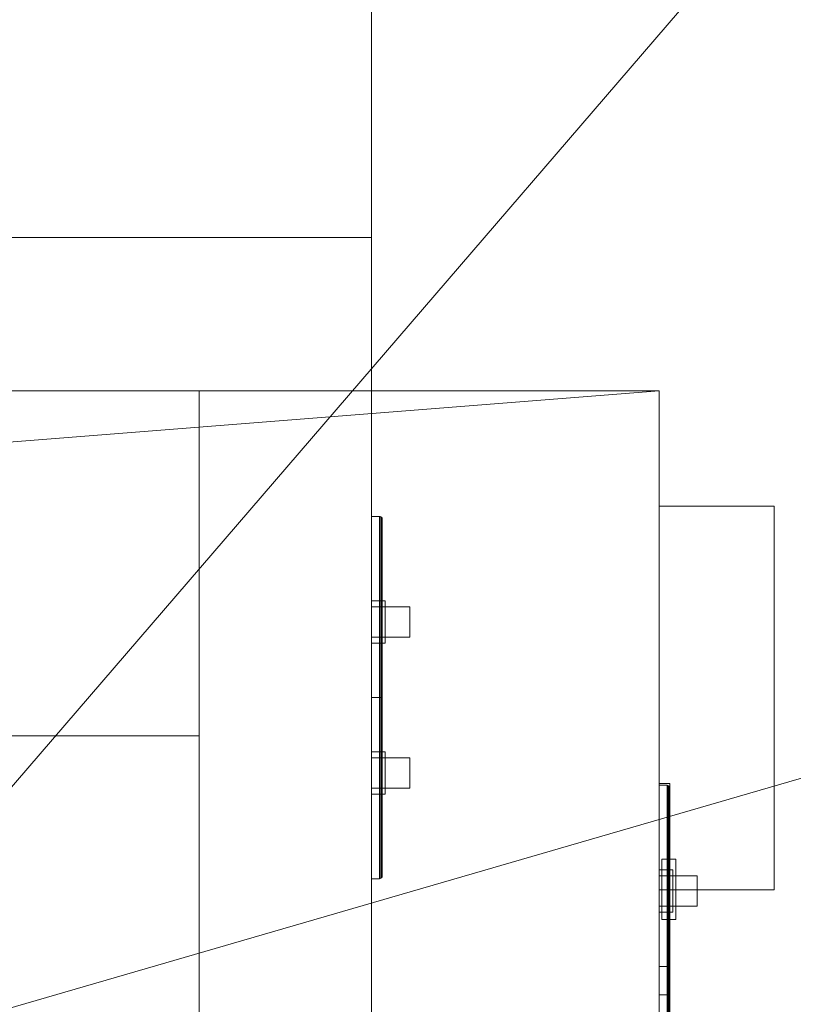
# Model space of a CAD drawing. Header units: inches. Extents: x -263 to 528, y -1 to 602.
# Tile 336 of 656: x -72 to -62, y 379 to 392. Entities that reach past the tile are written whole.
import ezdxf

# ---------------------------------------------------------------- set-up
doc = ezdxf.new("R2010")
doc.units = ezdxf.units.IN
doc.header["$MEASUREMENT"] = 0
for name, color, linetype in [('New_Twindo - Electrical', 7, 'Continuous'), ('Twindo - Electrical', 7, 'Continuous'), ('Twindo - Fixtures', 7, 'Continuous'), ('Twindo - Slabs', 7, 'Continuous'), ('Twindo - Walls', 7, 'Continuous')]:
    doc.layers.add(name, color=color, linetype=linetype)

# ---------------------------------------------------------------- blocks, each defined once
blk = doc.blocks.new('Wall_C0628C4D-5DA3-4B53-B566-BBDF96F97FAF', base_point=(-64, 387))
at = {"layer": 'Twindo - Walls', "lineweight": 0}
mesh = blk.add_polyface(dxfattribs=at)
corners = [(-64, 367.5), (-70, 367.5), (-70, 387), (-64, 387), (-64, 367.5, 95), (-70, 367.5, 95), (-70, 387, 95), (-64, 387, 95)]
mesh.append_faces([[corners[k] for k in face] for face in [(0, 1, 2, 3), (1, 0, 4, 5), (1, 5, 6, 2), (7, 3, 2, 6), (4, 0, 3, 7), (5, 4, 7, 6)]], dxfattribs={"color": 254})
blk = doc.blocks.new('Slab_D0BD3B49-249D-4DA8-80D4-D821BCE50D6B', base_point=(-249.5, 387))
at = {"layer": 'Twindo - Slabs', "lineweight": 0}
mesh = blk.add_polyface(dxfattribs=at)
corners = [(-192, 387), (-249.5, 387), (-249.5, 387, -6), (-192, 387, -6), (-89.75, 579.5), (-249.5, 579.5), (-192, 134.5), (-132, 134.5), (-132, 124.5), (10, 124.5), (10, 13.75), (161.5, 13.75), (161.5, 6.5), (252, 6.5), (252, 14), (415.5, 14), (415.5, 322.5), (222.5, 322.5), (222.5, 357.5), (-4, 357.5), (-4, 413), (101.5, 413), (101.5, 553.5), (-89.75, 553.5), (-249.5, 579.5, -6), (-192, 134.5, -6), (-89.75, 579.5, -6), (-89.75, 553.5, -6), (101.5, 553.5, -6), (101.5, 413, -6), (-4, 413, -6), (-4, 357.5, -6), (222.5, 357.5, -6), (222.5, 322.5, -6), (415.5, 322.5, -6), (415.5, 14, -6), (252, 14, -6), (252, 6.5, -6), (161.5, 6.5, -6), (161.5, 13.75, -6), (10, 13.75, -6), (10, 124.5, -6), (-132, 124.5, -6), (-132, 134.5, -6)]
mesh.append_faces([[corners[k] for k in face] for face in [(0, 1, 2, 3), (1, 5, 24, 2), (6, 0, 3, 25), (5, 4, 26, 24), (7, 6, 25, 43), (8, 7, 43, 42), (9, 8, 42, 41), (10, 9, 41, 40), (11, 10, 40, 39), (12, 11, 39, 38), (13, 12, 38, 37), (14, 13, 37, 36), (15, 14, 36, 35), (16, 15, 35, 34), (17, 16, 34, 33), (18, 17, 33, 32), (19, 18, 32, 31), (20, 19, 31, 30), (21, 20, 30, 29), (22, 21, 29, 28), (23, 22, 28, 27), (4, 23, 27, 26)]], dxfattribs={"color": 254})
mesh.append_faces([[corners[k] for k in face] for face in [(22, 20, 21), (16, 14, 15)]], dxfattribs={"vtx0": -1, "color": 254})
mesh.append_faces([[corners[k] for k in face] for face in [(28, 30, 27), (34, 36, 33)]], dxfattribs={"vtx0": -1, "vtx1": -1, "color": 254})
mesh.append_faces([[corners[k] for k in face] for face in [(4, 0, 7), (19, 23, 8), (19, 9, 11), (43, 3, 26), (42, 27, 31), (39, 41, 31)]], dxfattribs={"vtx0": -1, "vtx1": -1, "vtx2": -1, "color": 254})
mesh.append_faces([[corners[k] for k in face] for face in [(23, 7, 8), (19, 8, 9), (17, 11, 12), (17, 12, 13), (17, 13, 14), (3, 24, 26), (43, 26, 27), (39, 31, 32), (39, 32, 33)]], dxfattribs={"vtx0": -1, "vtx2": -1, "color": 254})
mesh.append_faces([[corners[k] for k in face] for face in [(29, 30, 28), (35, 36, 34)]], dxfattribs={"vtx1": -1, "color": 254})
mesh.append_faces([[corners[k] for k in face] for face in [(4, 5, 0), (23, 4, 7), (19, 20, 23), (22, 23, 20), (18, 19, 11), (17, 18, 11), (16, 17, 14), (42, 43, 27), (30, 31, 27), (41, 42, 31), (38, 39, 33), (37, 38, 33), (36, 37, 33)]], dxfattribs={"vtx1": -1, "vtx2": -1, "color": 254})
mesh.append_faces([[corners[k] for k in face] for face in [(5, 1, 0), (0, 6, 7), (9, 10, 11), (3, 2, 24), (43, 25, 3), (39, 40, 41)]], dxfattribs={"vtx2": -1, "color": 254})
blk = doc.blocks.new('Slab_12F310AF-29A8-4DA8-A055-EC40812B0097', base_point=(-128, 382.5))
at = {"layer": 'Twindo - Fixtures', "lineweight": 0}
mesh = blk.add_polyface(dxfattribs=at)
corners = [(-128, 382.5, 101), (-128, 382.5, 95), (-128, 357.5, 95), (-128, 357.5, 101), (-121, 382.5, 101), (-121, 382.5, 95), (-121, 387, 95), (-64, 387, 95), (-64, 357.5, 95), (-64, 357.5, 101), (-64, 387, 101), (-121, 387, 101)]
mesh.append_faces([[corners[k] for k in face] for face in [(0, 1, 2, 3), (4, 5, 1, 0), (3, 2, 8, 9), (11, 6, 5, 4), (10, 7, 6, 11), (9, 8, 7, 10)]], dxfattribs={"color": 254})
mesh.append_faces([[corners[k] for k in face] for face in [(7, 5, 6)]], dxfattribs={"vtx0": -1, "color": 254})
mesh.append_faces([[corners[k] for k in face] for face in [(8, 5, 7), (10, 4, 9), (9, 4, 3)]], dxfattribs={"vtx0": -1, "vtx1": -1, "color": 254})
mesh.append_faces([[corners[k] for k in face] for face in [(8, 2, 5)]], dxfattribs={"vtx1": -1, "vtx2": -1, "color": 254})
mesh.append_faces([[corners[k] for k in face] for face in [(2, 1, 5), (4, 0, 3), (10, 11, 4)]], dxfattribs={"vtx2": -1, "color": 254})
blk = doc.blocks.new('Wall_D5726E15-A78C-4E45-9DCE-F81730C3433E', base_point=(-121, 387))
at = {"layer": 'Twindo - Walls', "lineweight": 0}
mesh = blk.add_polyface(dxfattribs=at)
corners = [(-70, 387), (-70, 382.5), (-115.5, 382.5), (-115.5, 387), (-70, 387, 95), (-70, 382.5, 95), (-115.5, 382.5, 95), (-115.5, 387, 95)]
mesh.append_faces([[corners[k] for k in face] for face in [(0, 1, 2, 3), (1, 0, 4, 5), (1, 5, 6, 2), (7, 3, 2, 6), (4, 0, 3, 7), (5, 4, 7, 6)]], dxfattribs={"color": 254})
blk = doc.blocks.new('Slab_C16FED3F-F51D-4887-95C2-45D370958F54', base_point=(-255.75, 595))
at = {"layer": 'Twindo - Slabs', "lineweight": 0}
mesh = blk.add_polyface(dxfattribs=at)
corners = [(95.5, 568, 128), (95.5, 570, 128), (-75.75, 570, 128), (-75.75, 595, 128), (-255.75, 595, 128), (-255.75, 379, 128), (-198, 379, 128), (-198, 134.5, 128), (-136, 134.5, 128), (-136, 110.5, 128), (6.5, 110.5, 128), (6.5, 6.5, 128), (315.5, 6.5, 128), (315.5, 8, 128), (378.5, 8, 128), (378.5, 6.5, 128), (523, 6.5, 128), (523, 132.25, 128), (421.5, 132.25, 128), (421.5, 333, 128), (239, 333, 128), (239, 391.501, 128), (240, 391.501, 128), (240, 457, 128), (237, 457, 128), (237, 568, 128), (201, 127.5, 128), (201, 128.125, 128), (244.5, 128.125, 128), (244.5, 127.5, 128), (244.5, 15, 128), (161.5, 15, 128), (161.5, 146.5, 128), (200.935, 146.5, 128), (200.997, 146.5, 128), (200.997, 128.5, 128), (95.5, 568, 101), (95.5, 570, 101), (-75.75, 570, 101), (-75.75, 595, 101), (-255.75, 595, 101), (-255.75, 379, 101), (-198, 379, 101), (-198, 134.5, 101), (-136, 134.5, 101), (-136, 110.5, 101), (6.5, 110.5, 101), (6.5, 6.5, 101), (315.5, 6.5, 101), (315.5, 8, 101), (378.5, 8, 101), (378.5, 6.5, 101), (523, 6.5, 101), (523, 132.25, 101), (421.5, 132.25, 101), (421.5, 333, 101), (239, 333, 101), (239, 391.501, 101), (240, 391.501, 101), (240, 457, 101), (237, 457, 101), (237, 568, 101), (201, 127.5, 120), (201, 128, 120), (201, 128.125, 120), (244.5, 128.125, 120), (244.5, 128, 120), (244.5, 127.5, 120), (244.5, 127.5, 101), (244.5, 15, 101), (161.5, 15, 101), (161.5, 146.5, 101), (200.935, 146.5, 101), (200.997, 146.5, 101), (200.997, 128.5, 114.5), (201, 127.5, 101)]
mesh.append_faces([[corners[k] for k in face] for face in [(36, 37, 1, 0), (37, 38, 2, 1), (38, 39, 3, 2), (39, 40, 4, 3), (40, 41, 5, 4), (41, 42, 6, 5), (42, 43, 7, 6), (43, 44, 8, 7), (44, 45, 9, 8), (45, 46, 10, 9), (46, 47, 11, 10), (47, 48, 12, 11), (48, 49, 13, 12), (49, 50, 14, 13), (50, 51, 15, 14), (51, 52, 16, 15), (52, 53, 17, 16), (53, 54, 18, 17), (54, 55, 19, 18), (55, 56, 20, 19), (56, 57, 21, 20), (57, 58, 22, 21), (58, 59, 23, 22), (59, 60, 24, 23), (60, 61, 25, 24), (61, 36, 0, 25), (28, 27, 64, 65), (69, 70, 31, 30), (70, 71, 32, 31), (33, 32, 71, 72), (33, 72, 73, 34), (34, 73, 74, 35), (62, 67, 66, 63), (65, 64, 63, 66), (67, 62, 75, 68), (72, 74, 73)]], dxfattribs={"color": 254})
mesh.append_faces([[corners[k] for k in face] for face in [(23, 21, 22), (27, 63, 64), (29, 66, 67), (29, 69, 30), (75, 74, 72), (52, 54, 53)]], dxfattribs={"vtx0": -1, "color": 254})
mesh.append_faces([[corners[k] for k in face] for face in [(16, 18, 15), (59, 57, 60)]], dxfattribs={"vtx0": -1, "vtx1": -1, "color": 254})
mesh.append_faces([[corners[k] for k in face] for face in [(3, 6, 8), (31, 0, 11), (0, 32, 34), (24, 34, 27), (20, 24, 27), (28, 30, 12), (20, 28, 13), (75, 26, 74), (44, 42, 39), (47, 36, 70), (75, 60, 56), (49, 68, 56)]], dxfattribs={"vtx0": -1, "vtx1": -1, "vtx2": -1, "color": 254})
mesh.append_faces([[corners[k] for k in face] for face in [(2, 8, 9), (2, 9, 10), (0, 10, 11), (20, 27, 28), (30, 11, 12), (28, 12, 13), (20, 13, 14), (18, 14, 15), (42, 40, 39), (44, 39, 38), (46, 38, 37), (46, 37, 36), (72, 36, 61), (75, 61, 60), (47, 70, 69), (49, 69, 68), (50, 56, 55), (50, 55, 54)]], dxfattribs={"vtx0": -1, "vtx2": -1, "color": 254})
mesh.append_faces([[corners[k] for k in face] for face in [(17, 18, 16), (58, 57, 59)]], dxfattribs={"vtx1": -1, "color": 254})
mesh.append_faces([[corners[k] for k in face] for face in [(3, 4, 6), (2, 3, 8), (1, 2, 10), (0, 1, 10), (31, 32, 0), (25, 0, 34), (24, 25, 34), (20, 21, 24), (23, 24, 21), (30, 31, 11), (19, 20, 14), (18, 19, 14), (45, 44, 38), (46, 45, 38), (47, 46, 36), (71, 70, 36), (72, 71, 36), (75, 72, 61), (57, 56, 60), (68, 75, 56), (48, 47, 69), (49, 48, 69), (50, 49, 56), (51, 50, 54), (52, 51, 54)]], dxfattribs={"vtx1": -1, "vtx2": -1, "color": 254})
mesh.append_faces([[corners[k] for k in face] for face in [(4, 5, 6), (6, 7, 8), (26, 35, 74), (42, 41, 40), (44, 43, 42)]], dxfattribs={"vtx2": -1, "color": 254})
mesh.append_faces([[corners[k] for k in face] for face in [(27, 26, 62, 63), (29, 28, 65, 66), (29, 67, 68, 69)]], dxfattribs={"vtx3": -1, "color": 254})
blk = doc.blocks.new('Slab_ED5BE3F0-089E-41BE-87EB-5EA2DDB2F362', base_point=(-198, 134.5))
at = {"layer": 'Twindo - Slabs', "lineweight": 0}
mesh = blk.add_polyface(dxfattribs=at)
corners = [(-198, 134.5, 254), (-198, 134.5, 246.5), (-136, 134.5, 246.5), (-136, 134.5, 254), (-198, 379, 254), (-198, 379, 246.5), (-75.75, 379, 246.5), (-75.75, 378, 246.5), (-9, 378, 246.5), (-9, 395.501, 246.5), (113, 395.501, 246.5), (113, 397.501, 246.5), (155, 397.501, 246.5), (155, 197, 246.5), (150.5, 197, 246.5), (150.5, 6.5, 246.5), (6.5, 6.5, 246.5), (6.5, 110.5, 246.5), (-136, 110.5, 246.5), (-136, 110.5, 254), (6.5, 110.5, 254), (6.5, 6.5, 254), (150.5, 6.5, 254), (150.5, 197, 254), (155, 197, 254), (155, 397.501, 254), (113, 397.501, 254), (113, 395.501, 254), (-9, 395.501, 254), (-9, 378, 254), (-75.75, 378, 254), (-75.75, 379, 254)]
mesh.append_faces([[corners[k] for k in face] for face in [(0, 1, 2, 3), (4, 5, 1, 0), (3, 2, 18, 19), (31, 6, 5, 4), (30, 7, 6, 31), (29, 8, 7, 30), (28, 9, 8, 29), (27, 10, 9, 28), (26, 11, 10, 27), (25, 12, 11, 26), (24, 13, 12, 25), (23, 14, 13, 24), (22, 15, 14, 23), (21, 16, 15, 22), (20, 17, 16, 21), (19, 18, 17, 20)]], dxfattribs={"color": 254})
mesh.append_faces([[corners[k] for k in face] for face in [(25, 23, 24)]], dxfattribs={"vtx0": -1, "color": 254})
mesh.append_faces([[corners[k] for k in face] for face in [(12, 14, 11)]], dxfattribs={"vtx0": -1, "vtx1": -1, "color": 254})
mesh.append_faces([[corners[k] for k in face] for face in [(2, 5, 6), (2, 6, 7), (18, 7, 8), (17, 8, 9), (17, 9, 10), (14, 10, 11), (30, 3, 19), (29, 19, 20), (27, 20, 21), (27, 21, 22), (27, 22, 23)]], dxfattribs={"vtx0": -1, "vtx2": -1, "color": 254})
mesh.append_faces([[corners[k] for k in face] for face in [(13, 14, 12)]], dxfattribs={"vtx1": -1, "color": 254})
mesh.append_faces([[corners[k] for k in face] for face in [(18, 2, 7), (17, 18, 8), (16, 17, 10), (15, 16, 10), (14, 15, 10), (31, 4, 3), (30, 31, 3), (29, 30, 19), (28, 29, 20), (27, 28, 20), (26, 27, 23), (25, 26, 23)]], dxfattribs={"vtx1": -1, "vtx2": -1, "color": 254})
mesh.append_faces([[corners[k] for k in face] for face in [(2, 1, 5), (4, 0, 3)]], dxfattribs={"vtx2": -1, "color": 254})
blk = doc.blocks.new('Slab_8CF3D9C7-E382-4EB2-A1F0-8D4B1B8E1C80', base_point=(-75.75, 378))
at = {"layer": 'Twindo - Slabs', "lineweight": 0}
mesh = blk.add_polyface(dxfattribs=at)
corners = [(-75.75, 378, 254), (-75.75, 378, 246), (-9, 378, 246), (-9, 378, 254), (-75.75, 448, 254), (-75.75, 448, 246), (-15.5, 448, 246), (-15.5, 395.501, 246), (-9, 395.501, 246), (-9, 395.501, 254), (-15.5, 395.501, 254), (-15.5, 448, 254)]
mesh.append_faces([[corners[k] for k in face] for face in [(0, 1, 2, 3), (4, 5, 1, 0), (3, 2, 8, 9), (11, 6, 5, 4), (10, 7, 6, 11), (9, 8, 7, 10)]], dxfattribs={"color": 254})
mesh.append_faces([[corners[k] for k in face] for face in [(2, 7, 8)]], dxfattribs={"vtx0": -1, "color": 254})
mesh.append_faces([[corners[k] for k in face] for face in [(3, 10, 0)]], dxfattribs={"vtx0": -1, "vtx1": -1, "color": 254})
mesh.append_faces([[corners[k] for k in face] for face in [(1, 6, 7), (10, 4, 0)]], dxfattribs={"vtx0": -1, "vtx2": -1, "color": 254})
mesh.append_faces([[corners[k] for k in face] for face in [(9, 10, 3)]], dxfattribs={"vtx1": -1, "color": 254})
mesh.append_faces([[corners[k] for k in face] for face in [(2, 1, 7)]], dxfattribs={"vtx1": -1, "vtx2": -1, "color": 254})
mesh.append_faces([[corners[k] for k in face] for face in [(1, 5, 6), (10, 11, 4)]], dxfattribs={"vtx2": -1, "color": 254})
blk = doc.blocks.new('Wall_6A02678E-B38B-43BF-A0C7-6CDE26B36CC8', base_point=(-75.75, 429))
at = {"layer": 'Twindo - Walls', "lineweight": 0}
mesh = blk.add_polyface(dxfattribs=at)
corners = [(-67.75, 389, 128), (-67.75, 389, 234), (-67.75, 429, 234), (-67.75, 429, 246), (-67.75, 378, 246), (-67.75, 378, 234), (-67.75, 348.5, 234), (-67.75, 348.5, 128), (-75.75, 389, 128), (-75.75, 389, 234), (-75.75, 429, 234), (-75.75, 429, 246), (-75.75, 378, 246), (-75.75, 378, 234), (-75.75, 348.5, 234), (-75.75, 348.5, 128)]
mesh.append_faces([[corners[k] for k in face] for face in [(1, 0, 8, 9), (10, 2, 1, 9), (2, 10, 11, 3), (4, 3, 11, 12), (4, 12, 13, 5), (6, 5, 13, 14), (6, 14, 15, 7), (8, 0, 7, 15)]], dxfattribs={"color": 254})
mesh.append_faces([[corners[k] for k in face] for face in [(15, 9, 8)]], dxfattribs={"vtx0": -1, "color": 254})
mesh.append_faces([[corners[k] for k in face] for face in [(7, 1, 6)]], dxfattribs={"vtx0": -1, "vtx1": -1, "color": 254})
mesh.append_faces([[corners[k] for k in face] for face in [(1, 5, 6), (13, 11, 10), (13, 10, 9)]], dxfattribs={"vtx0": -1, "vtx2": -1, "color": 254})
mesh.append_faces([[corners[k] for k in face] for face in [(0, 1, 7)]], dxfattribs={"vtx1": -1, "color": 254})
mesh.append_faces([[corners[k] for k in face] for face in [(2, 3, 5), (1, 2, 5), (14, 13, 9), (15, 14, 9)]], dxfattribs={"vtx1": -1, "vtx2": -1, "color": 254})
mesh.append_faces([[corners[k] for k in face] for face in [(3, 4, 5), (13, 12, 11)]], dxfattribs={"vtx2": -1, "color": 254})
blk = doc.blocks.new('Beam Segment_5EF77E6C-CCFE-4962-81C3-9F01514DC356')
at = {"layer": 'New_Twindo - Electrical', "lineweight": 0}
mesh = blk.add_polyface(dxfattribs=at)
corners = [(-64, 380.494, 50.499), (-64, 385.494, 50.499), (-62.5, 385.494, 50.499), (-62.5, 380.494, 50.499), (-64, 380.494, 53.499), (-64, 385.494, 53.499), (-62.5, 385.494, 53.499), (-62.5, 380.494, 53.499)]
mesh.append_faces([[corners[k] for k in face] for face in [(0, 1, 2, 3), (4, 5, 1, 0), (2, 1, 5, 6), (3, 2, 6, 7), (4, 0, 3, 7), (7, 6, 5, 4)]], dxfattribs={"color": 254})
blk = doc.blocks.new('Object_75E20117-10CA-4694-B631-771C76A6D989')
at = {"layer": 'Twindo - Electrical', "lineweight": 0}
mesh = blk.add_polyface(dxfattribs=at)
corners = [(-67.647, 383, 174.362), (-67.647, 385.362, 174.362), (-67.75, 385.362, 174.362), (-67.75, 383, 174.362), (-67.75, 383, 169.638), (-67.647, 383, 169.638), (-67.638, 383, 169.639), (-67.622, 383, 169.648), (-67.613, 383, 169.663), (-67.612, 383, 169.672), (-67.612, 383, 174.328), (-67.613, 383, 174.337), (-67.622, 383, 174.352), (-67.638, 383, 174.361), (-67.75, 385.362, 169.638), (-67.75, 383.709, 171.331), (-67.75, 384.26, 171.331), (-67.75, 384.26, 172.669), (-67.75, 383.709, 172.669), (-67.647, 385.362, 169.638), (-67.638, 385.361, 174.361), (-67.622, 385.352, 174.352), (-67.613, 385.337, 174.337), (-67.612, 385.328, 174.328), (-67.612, 385.328, 169.672), (-67.612, 384.26, 172.669), (-67.612, 384.26, 171.331), (-67.612, 383.709, 171.331), (-67.612, 383.709, 172.669), (-67.613, 385.337, 169.663), (-67.622, 385.352, 169.648), (-67.638, 385.361, 169.639)]
mesh.append_faces([[corners[k] for k in face] for face in [(0, 1, 2, 3), (19, 14, 2, 1), (13, 20, 1, 0), (12, 21, 20, 13), (11, 22, 21, 12), (10, 23, 22, 11), (8, 29, 24, 9), (7, 30, 29, 8), (6, 31, 30, 7), (5, 19, 31, 6), (4, 14, 19, 5), (15, 18, 28, 27), (18, 17, 25, 28), (17, 16, 26, 25), (16, 15, 27, 26), (31, 19, 1, 20), (30, 31, 20, 21), (29, 30, 21, 22), (24, 29, 22, 23)]], dxfattribs={"color": 7})
mesh.append_faces([[corners[k] for k in face] for face in [(4, 13, 0, 3)]], dxfattribs={"vtx0": -1, "color": 7})
mesh.append_faces([[corners[k] for k in face] for face in [(4, 15, 14), (14, 16, 2), (24, 26, 9), (9, 27, 10)]], dxfattribs={"vtx0": -1, "vtx1": -1, "color": 7})
mesh.append_faces([[corners[k] for k in face] for face in [(17, 3, 2), (3, 18, 15), (14, 15, 16), (28, 23, 10), (23, 25, 26), (9, 26, 27)]], dxfattribs={"vtx0": -1, "vtx2": -1, "color": 7})
mesh.append_faces([[corners[k] for k in face] for face in [(4, 7, 8, 9), (4, 9, 10, 11), (4, 11, 12, 13)]], dxfattribs={"vtx0": -1, "vtx3": -1, "color": 7})
mesh.append_faces([[corners[k] for k in face] for face in [(17, 18, 3), (16, 17, 2), (4, 3, 15), (28, 25, 23), (27, 28, 10), (24, 23, 26)]], dxfattribs={"vtx1": -1, "vtx2": -1, "color": 7})
mesh.append_faces([[corners[k] for k in face] for face in [(4, 5, 6, 7)]], dxfattribs={"vtx3": -1, "color": 7})
mesh = blk.add_polyface(dxfattribs=at)
corners = [(-67.75, 384.181, 171.409), (-67.75, 383.787, 171.409), (-67.75, 383.787, 172.591), (-67.75, 384.181, 172.591), (-67.647, 383.787, 172.591), (-67.647, 384.181, 172.591), (-67.647, 383.787, 172.472), (-67.647, 384.181, 172.472), (-67.253, 383.787, 172.472), (-67.253, 384.181, 172.472), (-67.253, 383.787, 172.157), (-67.253, 384.181, 172.157), (-67.647, 383.787, 172.157), (-67.647, 384.181, 172.157), (-67.647, 383.787, 171.409), (-67.647, 384.181, 171.409), (-67.75, 384.26, 171.331), (-67.573, 384.26, 171.331), (-67.573, 383.709, 171.331), (-67.75, 383.709, 171.331), (-67.573, 383.709, 172.669), (-67.75, 383.709, 172.669), (-67.573, 384.26, 172.669), (-67.75, 384.26, 172.669), (-67.75, 384.181, 171.409), (-67.573, 384.181, 171.409), (-67.573, 384.181, 172.591), (-67.75, 384.181, 172.591), (-67.573, 383.787, 172.591), (-67.75, 383.787, 172.591), (-67.573, 383.787, 171.409), (-67.75, 383.787, 171.409)]
mesh.append_faces([[corners[k] for k in face] for face in [(0, 1, 2, 3), (3, 2, 4, 5), (5, 4, 6, 7), (7, 6, 8, 9), (9, 8, 10, 11), (11, 10, 12, 13), (13, 12, 14, 15), (15, 14, 1, 0), (16, 17, 18, 19), (19, 18, 20, 21), (21, 20, 22, 23), (23, 22, 17, 16), (24, 25, 26, 27), (27, 26, 28, 29), (29, 28, 30, 31), (31, 30, 25, 24)]], dxfattribs={"color": 7})
mesh.append_faces([[corners[k] for k in face] for face in [(0, 13, 15)]], dxfattribs={"vtx0": -1, "color": 7})
mesh.append_faces([[corners[k] for k in face] for face in [(1, 12, 2), (19, 31, 16), (16, 24, 23), (17, 25, 18), (18, 30, 20)]], dxfattribs={"vtx0": -1, "vtx1": -1, "color": 7})
mesh.append_faces([[corners[k] for k in face] for face in [(3, 7, 13), (12, 6, 2)]], dxfattribs={"vtx0": -1, "vtx1": -1, "vtx2": -1, "color": 7})
mesh.append_faces([[corners[k] for k in face] for face in [(7, 11, 13), (27, 21, 23), (21, 29, 31), (16, 31, 24), (28, 22, 20), (22, 26, 25), (18, 25, 30)]], dxfattribs={"vtx0": -1, "vtx2": -1, "color": 7})
mesh.append_faces([[corners[k] for k in face] for face in [(14, 12, 1)]], dxfattribs={"vtx1": -1, "color": 7})
mesh.append_faces([[corners[k] for k in face] for face in [(0, 3, 13), (12, 10, 6), (27, 29, 21), (24, 27, 23), (19, 21, 31), (28, 26, 22), (30, 28, 20), (17, 22, 25)]], dxfattribs={"vtx1": -1, "vtx2": -1, "color": 7})
mesh.append_faces([[corners[k] for k in face] for face in [(3, 5, 7), (7, 9, 11), (6, 4, 2), (10, 8, 6)]], dxfattribs={"vtx2": -1, "color": 7})
mesh = blk.add_polyface(dxfattribs=at)
corners = [(-67.75, 383, 169.638), (-67.75, 380.638, 169.638), (-67.75, 380.638, 174.362), (-67.75, 383, 174.362), (-67.75, 381.74, 171.331), (-67.75, 382.291, 171.331), (-67.75, 382.291, 172.669), (-67.75, 381.74, 172.669), (-67.647, 383, 174.362), (-67.638, 383, 174.361), (-67.622, 383, 174.352), (-67.613, 383, 174.337), (-67.612, 383, 174.328), (-67.612, 383, 169.672), (-67.613, 383, 169.663), (-67.622, 383, 169.648), (-67.638, 383, 169.639), (-67.647, 383, 169.638), (-67.647, 380.638, 174.362), (-67.647, 380.638, 169.638), (-67.612, 381.74, 172.669), (-67.612, 381.74, 171.331), (-67.612, 382.291, 172.669), (-67.612, 382.291, 171.331), (-67.638, 380.639, 169.639), (-67.622, 380.648, 169.648), (-67.613, 380.663, 169.663), (-67.612, 380.672, 169.672), (-67.612, 380.672, 174.328), (-67.613, 380.663, 174.337), (-67.622, 380.648, 174.352), (-67.638, 380.639, 174.361)]
mesh.append_faces([[corners[k] for k in face] for face in [(3, 2, 18, 8), (18, 2, 1, 19), (17, 19, 1, 0), (4, 7, 20, 21), (7, 6, 22, 20), (6, 5, 23, 22), (5, 4, 21, 23), (16, 24, 19, 17), (15, 25, 24, 16), (14, 26, 25, 15), (13, 27, 26, 14), (11, 29, 28, 12), (10, 30, 29, 11), (9, 31, 30, 10), (8, 18, 31, 9), (31, 18, 19, 24), (30, 31, 24, 25), (29, 30, 25, 26), (28, 29, 26, 27)]], dxfattribs={"color": 7})
mesh.append_faces([[corners[k] for k in face] for face in [(8, 17, 0, 3)]], dxfattribs={"vtx0": -1, "color": 7})
mesh.append_faces([[corners[k] for k in face] for face in [(1, 4, 0), (0, 5, 3), (13, 23, 27), (27, 21, 28)]], dxfattribs={"vtx0": -1, "vtx1": -1, "color": 7})
mesh.append_faces([[corners[k] for k in face] for face in [(6, 2, 3), (2, 7, 4), (0, 4, 5), (20, 12, 28), (12, 22, 23), (27, 23, 21)]], dxfattribs={"vtx0": -1, "vtx2": -1, "color": 7})
mesh.append_faces([[corners[k] for k in face] for face in [(8, 11, 12, 13), (8, 13, 14, 15), (8, 15, 16, 17)]], dxfattribs={"vtx0": -1, "vtx3": -1, "color": 7})
mesh.append_faces([[corners[k] for k in face] for face in [(6, 7, 2), (5, 6, 3), (1, 2, 4), (20, 22, 12), (21, 20, 28), (13, 12, 23)]], dxfattribs={"vtx1": -1, "vtx2": -1, "color": 7})
mesh.append_faces([[corners[k] for k in face] for face in [(8, 9, 10, 11)]], dxfattribs={"vtx3": -1, "color": 7})
mesh = blk.add_polyface(dxfattribs=at)
corners = [(-67.75, 382.213, 171.409), (-67.75, 381.819, 171.409), (-67.75, 381.819, 172.591), (-67.75, 382.213, 172.591), (-67.647, 381.819, 172.591), (-67.647, 382.213, 172.591), (-67.647, 381.819, 172.472), (-67.647, 382.213, 172.472), (-67.253, 381.819, 172.472), (-67.253, 382.213, 172.472), (-67.253, 381.819, 172.157), (-67.253, 382.213, 172.157), (-67.647, 381.819, 172.157), (-67.647, 382.213, 172.157), (-67.647, 381.819, 171.409), (-67.647, 382.213, 171.409), (-67.75, 382.291, 171.331), (-67.573, 382.291, 171.331), (-67.573, 381.74, 171.331), (-67.75, 381.74, 171.331), (-67.573, 381.74, 172.669), (-67.75, 381.74, 172.669), (-67.573, 382.291, 172.669), (-67.75, 382.291, 172.669), (-67.75, 382.213, 171.409), (-67.573, 382.213, 171.409), (-67.573, 382.213, 172.591), (-67.75, 382.213, 172.591), (-67.573, 381.819, 172.591), (-67.75, 381.819, 172.591), (-67.573, 381.819, 171.409), (-67.75, 381.819, 171.409)]
mesh.append_faces([[corners[k] for k in face] for face in [(0, 1, 2, 3), (3, 2, 4, 5), (5, 4, 6, 7), (7, 6, 8, 9), (9, 8, 10, 11), (11, 10, 12, 13), (13, 12, 14, 15), (15, 14, 1, 0), (16, 17, 18, 19), (19, 18, 20, 21), (21, 20, 22, 23), (23, 22, 17, 16), (24, 25, 26, 27), (27, 26, 28, 29), (29, 28, 30, 31), (31, 30, 25, 24)]], dxfattribs={"color": 7})
mesh.append_faces([[corners[k] for k in face] for face in [(0, 13, 15)]], dxfattribs={"vtx0": -1, "color": 7})
mesh.append_faces([[corners[k] for k in face] for face in [(1, 12, 2), (19, 31, 16), (16, 24, 23), (17, 25, 18), (18, 30, 20)]], dxfattribs={"vtx0": -1, "vtx1": -1, "color": 7})
mesh.append_faces([[corners[k] for k in face] for face in [(3, 7, 13), (12, 6, 2)]], dxfattribs={"vtx0": -1, "vtx1": -1, "vtx2": -1, "color": 7})
mesh.append_faces([[corners[k] for k in face] for face in [(7, 11, 13), (27, 21, 23), (21, 29, 31), (16, 31, 24), (28, 22, 20), (22, 26, 25), (18, 25, 30)]], dxfattribs={"vtx0": -1, "vtx2": -1, "color": 7})
mesh.append_faces([[corners[k] for k in face] for face in [(14, 12, 1)]], dxfattribs={"vtx1": -1, "color": 7})
mesh.append_faces([[corners[k] for k in face] for face in [(0, 3, 13), (12, 10, 6), (27, 29, 21), (24, 27, 23), (19, 21, 31), (28, 26, 22), (30, 28, 20), (17, 22, 25)]], dxfattribs={"vtx1": -1, "vtx2": -1, "color": 7})
mesh.append_faces([[corners[k] for k in face] for face in [(3, 5, 7), (7, 9, 11), (6, 4, 2), (10, 8, 6)]], dxfattribs={"vtx2": -1, "color": 7})
blk = doc.blocks.new('Object_3891D6AE-13BD-42C3-BE5A-44DC96075CF7')
at = {"layer": 'Twindo - Electrical', "lineweight": 0}
mesh = blk.add_polyface(dxfattribs=at)
corners = [(-64, 379.494, 41.638), (-64, 379.494, 46.362), (-64, 381.856, 46.362), (-64, 381.856, 41.638), (-64, 380.754, 43.331), (-64, 380.754, 44.669), (-64, 380.203, 44.669), (-64, 380.203, 43.331), (-63.897, 379.494, 46.362), (-63.897, 379.494, 41.638), (-63.888, 379.494, 41.639), (-63.872, 379.494, 41.648), (-63.863, 379.494, 41.663), (-63.862, 379.494, 41.672), (-63.862, 379.494, 46.328), (-63.863, 379.494, 46.337), (-63.872, 379.494, 46.352), (-63.888, 379.494, 46.361), (-63.897, 381.856, 46.362), (-63.897, 381.856, 41.638), (-63.862, 380.754, 43.331), (-63.862, 380.754, 44.669), (-63.862, 380.203, 44.669), (-63.862, 380.203, 43.331), (-63.888, 381.855, 41.639), (-63.872, 381.846, 41.648), (-63.863, 381.831, 41.663), (-63.862, 381.822, 41.672), (-63.862, 381.822, 46.328), (-63.863, 381.831, 46.337), (-63.872, 381.846, 46.352), (-63.888, 381.855, 46.361)]
mesh.append_faces([[corners[k] for k in face] for face in [(1, 8, 18, 2), (18, 19, 3, 2), (9, 0, 3, 19), (4, 20, 21, 5), (5, 21, 22, 6), (6, 22, 23, 7), (7, 23, 20, 4), (10, 9, 19, 24), (11, 10, 24, 25), (12, 11, 25, 26), (13, 12, 26, 27), (15, 14, 28, 29), (16, 15, 29, 30), (17, 16, 30, 31), (8, 17, 31, 18), (31, 24, 19, 18), (30, 25, 24, 31), (29, 26, 25, 30), (28, 27, 26, 29)]], dxfattribs={"color": 7})
mesh.append_faces([[corners[k] for k in face] for face in [(8, 15, 16, 17)]], dxfattribs={"vtx0": -1, "color": 7})
mesh.append_faces([[corners[k] for k in face] for face in [(0, 7, 3), (3, 4, 2), (27, 20, 13), (13, 23, 14)]], dxfattribs={"vtx0": -1, "vtx1": -1, "color": 7})
mesh.append_faces([[corners[k] for k in face] for face in [(5, 1, 2), (1, 6, 7), (3, 7, 4), (22, 28, 14), (28, 21, 20), (13, 20, 23)]], dxfattribs={"vtx0": -1, "vtx2": -1, "color": 7})
mesh.append_faces([[corners[k] for k in face] for face in [(8, 9, 10, 11), (8, 11, 12, 13), (8, 13, 14, 15)]], dxfattribs={"vtx0": -1, "vtx3": -1, "color": 7})
mesh.append_faces([[corners[k] for k in face] for face in [(5, 6, 1), (4, 5, 2), (0, 1, 7), (22, 21, 28), (23, 22, 14), (27, 28, 20)]], dxfattribs={"vtx1": -1, "vtx2": -1, "color": 7})
mesh.append_faces([[corners[k] for k in face] for face in [(8, 1, 0, 9)]], dxfattribs={"vtx3": -1, "color": 7})
mesh = blk.add_polyface(dxfattribs=at)
corners = [(-64, 380.281, 43.409), (-64, 380.281, 44.591), (-64, 380.675, 44.591), (-64, 380.675, 43.409), (-63.897, 380.281, 44.591), (-63.897, 380.675, 44.591), (-63.897, 380.281, 44.472), (-63.897, 380.675, 44.472), (-63.503, 380.281, 44.472), (-63.503, 380.675, 44.472), (-63.503, 380.281, 44.157), (-63.503, 380.675, 44.157), (-63.897, 380.281, 44.157), (-63.897, 380.675, 44.157), (-63.897, 380.281, 43.409), (-63.897, 380.675, 43.409), (-64, 380.203, 43.331), (-64, 380.754, 43.331), (-63.823, 380.754, 43.331), (-63.823, 380.203, 43.331), (-64, 380.754, 44.669), (-63.823, 380.754, 44.669), (-64, 380.203, 44.669), (-63.823, 380.203, 44.669), (-64, 380.281, 43.409), (-64, 380.281, 44.591), (-63.823, 380.281, 44.591), (-63.823, 380.281, 43.409), (-64, 380.675, 44.591), (-63.823, 380.675, 44.591), (-64, 380.675, 43.409), (-63.823, 380.675, 43.409)]
mesh.append_faces([[corners[k] for k in face] for face in [(0, 1, 2, 3), (1, 4, 5, 2), (4, 6, 7, 5), (6, 8, 9, 7), (8, 10, 11, 9), (10, 12, 13, 11), (12, 14, 15, 13), (14, 0, 3, 15), (16, 17, 18, 19), (17, 20, 21, 18), (20, 22, 23, 21), (22, 16, 19, 23), (24, 25, 26, 27), (25, 28, 29, 26), (28, 30, 31, 29), (30, 24, 27, 31)]], dxfattribs={"color": 7})
mesh.append_faces([[corners[k] for k in face] for face in [(3, 13, 15)]], dxfattribs={"vtx0": -1, "color": 7})
mesh.append_faces([[corners[k] for k in face] for face in [(0, 12, 1), (16, 24, 17), (17, 30, 20), (18, 31, 19), (19, 27, 23)]], dxfattribs={"vtx0": -1, "vtx1": -1, "color": 7})
mesh.append_faces([[corners[k] for k in face] for face in [(12, 6, 1), (2, 7, 13)]], dxfattribs={"vtx0": -1, "vtx1": -1, "vtx2": -1, "color": 7})
mesh.append_faces([[corners[k] for k in face] for face in [(7, 11, 13), (28, 22, 20), (22, 25, 24), (17, 24, 30), (26, 21, 23), (21, 29, 31), (19, 31, 27)]], dxfattribs={"vtx0": -1, "vtx2": -1, "color": 7})
mesh.append_faces([[corners[k] for k in face] for face in [(14, 12, 0)]], dxfattribs={"vtx1": -1, "color": 7})
mesh.append_faces([[corners[k] for k in face] for face in [(12, 10, 6), (3, 2, 13), (28, 25, 22), (30, 28, 20), (16, 22, 24), (26, 29, 21), (27, 26, 23), (18, 21, 31)]], dxfattribs={"vtx1": -1, "vtx2": -1, "color": 7})
mesh.append_faces([[corners[k] for k in face] for face in [(6, 4, 1), (10, 8, 6), (2, 5, 7), (7, 9, 11)]], dxfattribs={"vtx2": -1, "color": 7})
mesh = blk.add_polyface(dxfattribs=at)
corners = [(-63.897, 379.494, 46.362), (-64, 379.494, 46.362), (-64, 377.132, 46.362), (-63.897, 377.132, 46.362), (-64, 379.494, 41.638), (-63.888, 379.494, 46.361), (-63.872, 379.494, 46.352), (-63.863, 379.494, 46.337), (-63.862, 379.494, 46.328), (-63.862, 379.494, 41.672), (-63.863, 379.494, 41.663), (-63.872, 379.494, 41.648), (-63.888, 379.494, 41.639), (-63.897, 379.494, 41.638), (-64, 377.132, 41.638), (-64, 378.785, 43.331), (-64, 378.785, 44.669), (-64, 378.234, 44.669), (-64, 378.234, 43.331), (-63.897, 377.132, 41.638), (-63.888, 377.133, 46.361), (-63.872, 377.142, 46.352), (-63.863, 377.157, 46.337), (-63.862, 377.166, 46.328), (-63.862, 377.166, 41.672), (-63.862, 378.234, 44.669), (-63.862, 378.785, 44.669), (-63.862, 378.785, 43.331), (-63.862, 378.234, 43.331), (-63.863, 377.157, 41.663), (-63.872, 377.142, 41.648), (-63.888, 377.133, 41.639)]
mesh.append_faces([[corners[k] for k in face] for face in [(0, 1, 2, 3), (19, 3, 2, 14), (5, 0, 3, 20), (6, 5, 20, 21), (7, 6, 21, 22), (8, 7, 22, 23), (10, 9, 24, 29), (11, 10, 29, 30), (12, 11, 30, 31), (13, 12, 31, 19), (4, 13, 19, 14), (15, 27, 26, 16), (16, 26, 25, 17), (17, 25, 28, 18), (18, 28, 27, 15), (31, 20, 3, 19), (30, 21, 20, 31), (29, 22, 21, 30), (24, 23, 22, 29)]], dxfattribs={"color": 7})
mesh.append_faces([[corners[k] for k in face] for face in [(4, 11, 12, 13)]], dxfattribs={"vtx0": -1, "color": 7})
mesh.append_faces([[corners[k] for k in face] for face in [(14, 18, 4), (4, 15, 1), (9, 27, 24), (24, 28, 23)]], dxfattribs={"vtx0": -1, "vtx1": -1, "color": 7})
mesh.append_faces([[corners[k] for k in face] for face in [(16, 2, 1), (2, 17, 18), (4, 18, 15), (25, 8, 23), (8, 26, 27), (24, 27, 28)]], dxfattribs={"vtx0": -1, "vtx2": -1, "color": 7})
mesh.append_faces([[corners[k] for k in face] for face in [(4, 5, 6, 7), (4, 7, 8, 9), (4, 9, 10, 11)]], dxfattribs={"vtx0": -1, "vtx3": -1, "color": 7})
mesh.append_faces([[corners[k] for k in face] for face in [(16, 17, 2), (15, 16, 1), (14, 2, 18), (25, 26, 8), (28, 25, 23), (9, 8, 27)]], dxfattribs={"vtx1": -1, "vtx2": -1, "color": 7})
mesh.append_faces([[corners[k] for k in face] for face in [(4, 1, 0, 5)]], dxfattribs={"vtx3": -1, "color": 7})
mesh = blk.add_polyface(dxfattribs=at)
corners = [(-64, 378.313, 43.409), (-64, 378.313, 44.591), (-64, 378.707, 44.591), (-64, 378.707, 43.409), (-63.897, 378.313, 44.591), (-63.897, 378.707, 44.591), (-63.897, 378.313, 44.472), (-63.897, 378.707, 44.472), (-63.503, 378.313, 44.472), (-63.503, 378.707, 44.472), (-63.503, 378.313, 44.157), (-63.503, 378.707, 44.157), (-63.897, 378.313, 44.157), (-63.897, 378.707, 44.157), (-63.897, 378.313, 43.409), (-63.897, 378.707, 43.409), (-64, 378.234, 43.331), (-64, 378.785, 43.331), (-63.823, 378.785, 43.331), (-63.823, 378.234, 43.331), (-64, 378.785, 44.669), (-63.823, 378.785, 44.669), (-64, 378.234, 44.669), (-63.823, 378.234, 44.669), (-64, 378.313, 43.409), (-64, 378.313, 44.591), (-63.823, 378.313, 44.591), (-63.823, 378.313, 43.409), (-64, 378.707, 44.591), (-63.823, 378.707, 44.591), (-64, 378.707, 43.409), (-63.823, 378.707, 43.409)]
mesh.append_faces([[corners[k] for k in face] for face in [(0, 1, 2, 3), (1, 4, 5, 2), (4, 6, 7, 5), (6, 8, 9, 7), (8, 10, 11, 9), (10, 12, 13, 11), (12, 14, 15, 13), (14, 0, 3, 15), (16, 17, 18, 19), (17, 20, 21, 18), (20, 22, 23, 21), (22, 16, 19, 23), (24, 25, 26, 27), (25, 28, 29, 26), (28, 30, 31, 29), (30, 24, 27, 31)]], dxfattribs={"color": 7})
mesh.append_faces([[corners[k] for k in face] for face in [(3, 13, 15)]], dxfattribs={"vtx0": -1, "color": 7})
mesh.append_faces([[corners[k] for k in face] for face in [(0, 12, 1), (16, 24, 17), (17, 30, 20), (18, 31, 19), (19, 27, 23)]], dxfattribs={"vtx0": -1, "vtx1": -1, "color": 7})
mesh.append_faces([[corners[k] for k in face] for face in [(12, 6, 1), (2, 7, 13)]], dxfattribs={"vtx0": -1, "vtx1": -1, "vtx2": -1, "color": 7})
mesh.append_faces([[corners[k] for k in face] for face in [(7, 11, 13), (28, 22, 20), (22, 25, 24), (17, 24, 30), (26, 21, 23), (21, 29, 31), (19, 31, 27)]], dxfattribs={"vtx0": -1, "vtx2": -1, "color": 7})
mesh.append_faces([[corners[k] for k in face] for face in [(14, 12, 0)]], dxfattribs={"vtx1": -1, "color": 7})
mesh.append_faces([[corners[k] for k in face] for face in [(12, 10, 6), (3, 2, 13), (28, 25, 22), (30, 28, 20), (16, 22, 24), (26, 29, 21), (27, 26, 23), (18, 21, 31)]], dxfattribs={"vtx1": -1, "vtx2": -1, "color": 7})
mesh.append_faces([[corners[k] for k in face] for face in [(6, 4, 1), (10, 8, 6), (2, 5, 7), (7, 9, 11)]], dxfattribs={"vtx2": -1, "color": 7})
blk = doc.blocks.new('Object_40D3853A-B281-407A-AF7B-D0605D38CC5F')
at = {"layer": 'New_Twindo - Electrical', "lineweight": 0}
mesh = blk.add_polyface(dxfattribs=at)
corners = [(-63.862, 381.878, 11.638), (-63.862, 381.878, 16.362), (-63.862, 379.122, 16.362), (-63.862, 379.122, 11.638), (-63.862, 380.106, 13.528), (-63.862, 380.106, 14.472), (-63.862, 380.894, 14.472), (-63.862, 380.894, 13.528), (-64, 381.878, 16.362), (-64, 381.878, 11.638), (-64, 379.122, 16.362), (-64, 379.122, 11.638), (-63.966, 380.106, 13.528), (-63.966, 380.106, 14.472), (-63.966, 380.894, 14.472), (-63.966, 380.894, 13.528)]
mesh.append_faces([[corners[k] for k in face] for face in [(8, 1, 0, 9), (10, 2, 1, 8), (11, 3, 2, 10), (9, 0, 3, 11), (5, 4, 12, 13), (6, 5, 13, 14), (7, 6, 14, 15), (4, 7, 15, 12), (10, 8, 9, 11), (14, 13, 12, 15)]], dxfattribs={"color": 7})
mesh.append_faces([[corners[k] for k in face] for face in [(0, 7, 3), (3, 4, 2)]], dxfattribs={"vtx0": -1, "vtx1": -1, "color": 7})
mesh.append_faces([[corners[k] for k in face] for face in [(5, 1, 2), (1, 6, 7), (3, 7, 4)]], dxfattribs={"vtx0": -1, "vtx2": -1, "color": 7})
mesh.append_faces([[corners[k] for k in face] for face in [(5, 6, 1), (4, 5, 2), (0, 1, 7)]], dxfattribs={"vtx1": -1, "vtx2": -1, "color": 7})
mesh = blk.add_polyface(dxfattribs=at)
corners = [(-63.966, 380.894, 13.528), (-63.966, 380.894, 14.472), (-63.783, 380.894, 14.472), (-63.783, 380.894, 13.528), (-63.966, 380.106, 14.472), (-63.783, 380.106, 14.472), (-63.966, 380.106, 13.528), (-63.783, 380.106, 13.528)]
mesh.append_faces([[corners[k] for k in face] for face in [(0, 1, 2, 3), (1, 4, 5, 2), (4, 6, 7, 5), (6, 0, 3, 7), (0, 6, 4, 1), (3, 2, 5, 7)]], dxfattribs={"color": 7})

msp = doc.modelspace()

# ---------------------------------------------------------------- block references
at = {"layer": 'New_Twindo - Electrical', "linetype": 'Continuous', "lineweight": 0}
msp.add_blockref('Beam Segment_5EF77E6C-CCFE-4962-81C3-9F01514DC356', (0, 0), dxfattribs=at)
at = {"layer": 'New_Twindo - Electrical', "color": 36, "linetype": 'Continuous', "lineweight": 18, "true_color": 0x783c00}
msp.add_blockref('Object_40D3853A-B281-407A-AF7B-D0605D38CC5F', (0, 0), dxfattribs=at)
at = {"layer": 'Twindo - Electrical', "color": 36, "linetype": 'Continuous', "lineweight": 18, "true_color": 0x783c00}
for name in ['Object_75E20117-10CA-4694-B631-771C76A6D989', 'Object_3891D6AE-13BD-42C3-BE5A-44DC96075CF7']:
    msp.add_blockref(name, (0, 0), dxfattribs=at)
at = {"layer": 'Twindo - Fixtures', "color": 251, "linetype": 'Continuous', "lineweight": 18, "true_color": 0x4a4a4a}
msp.add_blockref('Slab_12F310AF-29A8-4DA8-A055-EC40812B0097', (-128, 382.5), dxfattribs=at)
at = {"layer": 'Twindo - Slabs', "color": 251, "linetype": 'Continuous', "lineweight": 18, "true_color": 0x4a4a4a}
for name, p in [('Slab_C16FED3F-F51D-4887-95C2-45D370958F54', (-255.75, 595)), ('Slab_D0BD3B49-249D-4DA8-80D4-D821BCE50D6B', (-249.5, 387)), ('Slab_8CF3D9C7-E382-4EB2-A1F0-8D4B1B8E1C80', (-75.75, 378)), ('Slab_ED5BE3F0-089E-41BE-87EB-5EA2DDB2F362', (-198, 134.5))]:
    msp.add_blockref(name, p, dxfattribs=at)
at = {"layer": 'Twindo - Walls', "color": 7, "lineweight": 35}
for name, p in [('Wall_6A02678E-B38B-43BF-A0C7-6CDE26B36CC8', (-75.75, 429)), ('Wall_D5726E15-A78C-4E45-9DCE-F81730C3433E', (-121, 387)), ('Wall_C0628C4D-5DA3-4B53-B566-BBDF96F97FAF', (-64, 387))]:
    msp.add_blockref(name, p, dxfattribs=at)

doc.saveas('drawing.dxf')
